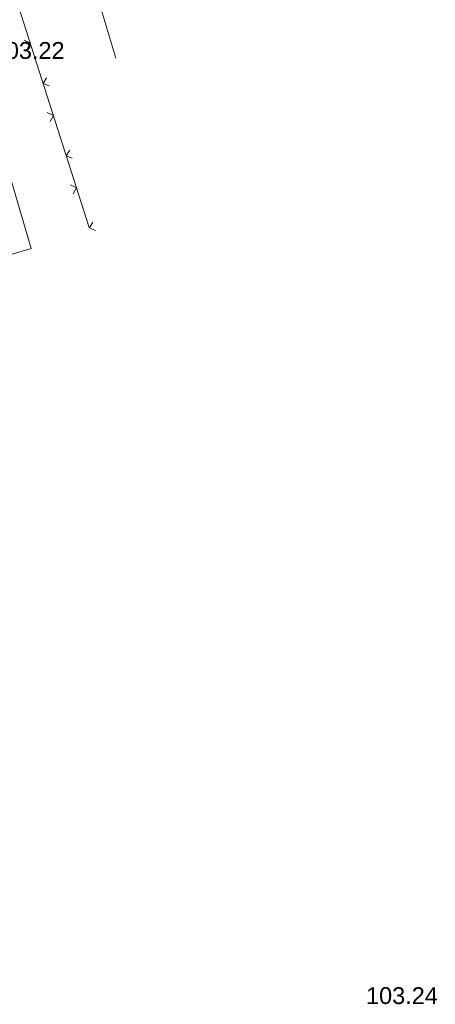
# Model space of a CAD drawing. Header units: millimetres. Extents: x 9396 to 25236, y 15106 to 31102.
# Tile 285 of 296: x 12016 to 12057, y 16941 to 17040. Entities that reach past the tile are written whole.
import ezdxf
from ezdxf.enums import TextEntityAlignment as Align

# ---------------------------------------------------------------- set-up
doc = ezdxf.new("R2010")
doc.units = ezdxf.units.MM
doc.linetypes.add('HIDDEN', pattern=[0.375, 0.25, -0.125])
for name, color, linetype, lineweight, true_color in [('1001010', 7, 'Continuous', 9, 0x000000), ('21100200', 7, 'HIDDEN', 0, 0x800080), ('3000260', 7, 'Continuous', 9, 0x000000)]:
    doc.layers.add(name, color=color, linetype=linetype, lineweight=lineweight, true_color=true_color)
doc.styles.add('F2', font='arial.ttf', dxfattribs={"height": 0.001693})

msp = doc.modelspace()

# ---------------------------------------------------------------- linework, layer by layer
at = {"layer": '1001010', "color": 253}
msp.add_line((12025.218, 17036.579, 93.306), (12020.817, 17051.221, 93.306), dxfattribs=at)
for points in [[(11993.675, 17032.284, 69.806), (12010.812, 17037.339, 71.091), (12016.694, 17017.399, 22.728)], [(12016.694, 17017.399, 22.728), (11999.557, 17012.344, 69.806), (11993.675, 17032.284, 69.806)]]:
    msp.add_polyline3d(points, dxfattribs=at)
at = {"layer": '3000260', "color": 253}
msp.add_line((12009.613, 17059.886, 148.136), (12022.529, 17019.519, 27.668), dxfattribs=at)
for points in [[(12015.971, 17038.367, 87.902), (12016.601, 17038.057, 87.902), (12016.261, 17037.457, 87.902)], [(12018.231, 17034.577, 87.902), (12017.891, 17034.007, 87.902), (12018.501, 17033.767, 87.902)], [(12018.301, 17031.097, 87.902), (12018.921, 17030.787, 87.902), (12018.591, 17030.187, 87.902)], [(12020.561, 17027.307, 87.902), (12020.221, 17026.737, 87.902), (12020.821, 17026.487, 87.902)], [(12020.631, 17023.817, 87.902), (12021.251, 17023.507, 87.902), (12020.921, 17022.917, 87.902)], [(12022.891, 17020.037, 87.902), (12022.551, 17019.467, 87.902), (12023.151, 17019.217, 87.902)]]:
    msp.add_polyline3d(points, dxfattribs=at)

# ---------------------------------------------------------------- texts
at = {"layer": '21100200', "color": 253, "style": 'F2'}
for s, p in [('103.22', (12012.812, 17037.339, 206.44)), ('103.24', (12050.418, 16942.177, 206.48))]:
    msp.add_text(s, height=1.693, dxfattribs=at).set_placement(p, align=Align.MIDDLE_LEFT)

doc.saveas('drawing.dxf')
